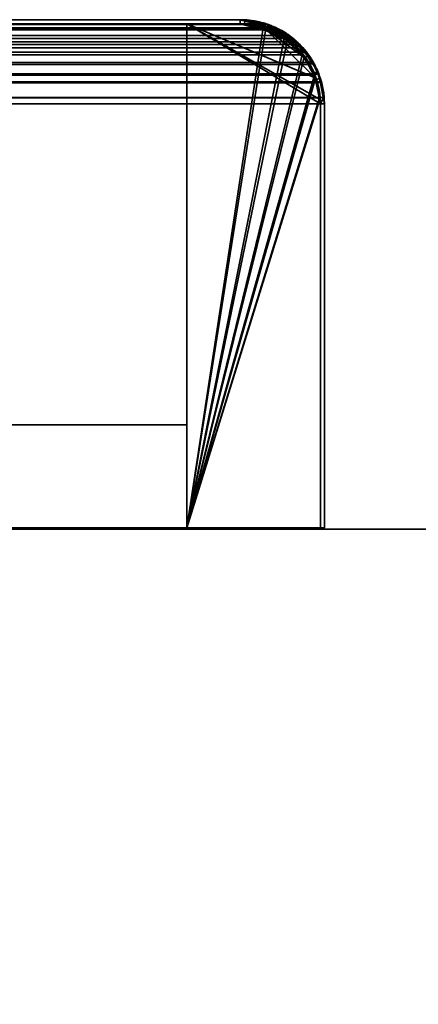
# Model space of a CAD drawing. Header units: millimetres. Extents: x -603 to 3703, y -120 to 193.
# Tile 937 of 938: x 3559 to 3574, y 157 to 193. Entities that reach past the tile are written whole.
import ezdxf

# ---------------------------------------------------------------- set-up
doc = ezdxf.new("R2010")
doc.units = ezdxf.units.MM
doc.layers.add('151', color=7, linetype='Continuous', true_color=0xffffff)

# ---------------------------------------------------------------- blocks, each defined once
blk = doc.blocks.new('UG_SURFACE_003')
at = {"layer": '151', "color": 252, "linetype": 'Continuous', "lineweight": 35}
for points in [[(3702.5, -35, 2213), (3702.5, 174.4, 2213), (2297.5, 174.4, 2213), (2297.5, -35, 2213)], [(2297.5, 174.4, 2213), (3702.5, 174.4, 2213), (3552.5, 174.4, 2063), (2447.5, 174.4, 2063)], [(3552.5, -35, -7), (3552.5, 174.4, -7), (3702.5, 174.4, -7), (3702.5, -35, -7)], [(3702.5, 174.4, 2213), (3702.5, 174.4, -7), (3552.5, 174.4, -7), (3552.5, 174.4, 2063)]]:
    blk.add_3dface(points, dxfattribs=at)
blk = doc.blocks.new('UG_SURFACE_227')
at = {"layer": '151', "color": 7, "linetype": 'Continuous', "lineweight": 35}
for points in [[(2430.62, 192.878, 2077.88), (3569.379, 192.864, 2077.879), (3568.708, 193.267, 2077.208)], [(2430.922, 193.108, 2077.578), (2430.62, 192.878, 2077.88), (3568.708, 193.267, 2077.208)], [(2430.922, 193.108, 2077.578), (3568.708, 193.267, 2077.208), (3568.558, 193.293, 2077.057)], [(3568.558, 193.293, 2077.057), (2431.45, 193.234, 2077.05), (2430.922, 193.108, 2077.578)], [(2431.252, 193.037, 2077.248), (2432.35, 193.3, 2076.15), (3567.65, 193.3, 2076.15)], [(3567.65, 193.3, 2076.15), (3568.657, 193.126, 2077.157), (2431.252, 193.037, 2077.248)], [(2431.45, 193.234, 2077.05), (3568.558, 193.293, 2077.057), (3567.65, 193.45, 2076.15)], [(3567.65, 193.45, 2076.15), (2432.35, 193.45, 2076.15), (2431.45, 193.234, 2077.05)], [(3567.65, 193.45, 2076.15), (3513.65, 193.45, 2022.15), (2486.35, 193.45, 2022.15), (2432.35, 193.45, 2076.15)], [(3567.65, 193.3, 2076.15), (2432.35, 193.3, 2076.15), (2486.35, 193.3, 2022.15), (3513.65, 193.3, 2022.15)], [(3567.65, 193.3, 2076.15), (3513.65, 193.3, 2022.15), (3513.65, 193.45, 2022.15), (3567.65, 193.45, 2076.15)], [(3568.657, 193.126, 2077.157), (3567.65, 193.3, 2076.15), (3567.65, 193.45, 2076.15), (3568.558, 193.293, 2077.057)], [(3568.558, 193.293, 2077.057), (3568.708, 193.267, 2077.208), (3568.657, 193.126, 2077.157)], [(3568.749, 193.07, 2077.25), (3568.657, 193.126, 2077.157), (3568.708, 193.267, 2077.208)], [(3568.708, 193.267, 2077.208), (3569.379, 192.864, 2077.879), (3569.671, 192.518, 2078.171), (3568.749, 193.07, 2077.25)], [(3569.379, 192.864, 2077.879), (2430.62, 192.878, 2077.88), (2430.029, 192.43, 2078.471)], [(3569.762, 192.403, 2078.262), (2430.235, 192.401, 2078.265), (2430.99, 192.974, 2077.51)], [(3569.671, 192.518, 2078.171), (2430.99, 192.974, 2077.51), (2431.252, 193.037, 2077.248)], [(3569.671, 192.518, 2078.171), (3569.762, 192.403, 2078.262), (2430.99, 192.974, 2077.51)], [(3568.657, 193.126, 2077.157), (3568.749, 193.07, 2077.25), (2431.252, 193.037, 2077.248)], [(2431.252, 193.037, 2077.248), (3568.749, 193.07, 2077.25), (3569.671, 192.518, 2078.171)], [(2430.029, 192.43, 2078.471), (3569.772, 192.628, 2078.272), (3569.379, 192.864, 2077.879)], [(2430.029, 192.43, 2078.471), (3570.086, 192.233, 2078.586), (3569.772, 192.628, 2078.272)], [(3569.379, 192.864, 2077.879), (3569.772, 192.628, 2078.272), (3569.671, 192.518, 2078.171)], [(3569.762, 192.403, 2078.262), (3569.671, 192.518, 2078.171), (3569.772, 192.628, 2078.272)], [(3569.762, 192.403, 2078.262), (3569.772, 192.628, 2078.272), (3570.086, 192.233, 2078.586)], [(3570.086, 192.233, 2078.586), (2429.907, 192.25, 2078.593), (2429.511, 191.664, 2078.989)], [(2429.511, 191.664, 2078.989), (3570.394, 191.847, 2078.894), (3570.086, 192.233, 2078.586)], [(2429.646, 191.599, 2078.854), (2430.14, 192.329, 2078.36), (3570.264, 191.773, 2078.763)], [(2430.029, 192.43, 2078.471), (2429.907, 192.25, 2078.593), (3570.086, 192.233, 2078.586)], [(3570.264, 191.773, 2078.763), (2430.14, 192.329, 2078.36), (2430.235, 192.401, 2078.265)], [(2430.235, 192.401, 2078.265), (3569.762, 192.403, 2078.262), (3570.264, 191.773, 2078.763)], [(3570.086, 192.233, 2078.586), (3570.394, 191.847, 2078.894), (3570.264, 191.773, 2078.763), (3569.762, 192.403, 2078.262)], [(2429.433, 191.429, 2079.067), (3570.567, 191.425, 2079.067), (3570.394, 191.847, 2078.894)], [(2429.511, 191.664, 2078.989), (2429.433, 191.429, 2079.067), (3570.394, 191.847, 2078.894)], [(3570.264, 191.773, 2078.763), (2429.577, 191.392, 2078.923), (2429.646, 191.599, 2078.854)], [(3570.264, 191.773, 2078.763), (3570.422, 191.387, 2078.922), (2429.577, 191.392, 2078.923)], [(3570.422, 191.387, 2078.922), (3570.264, 191.773, 2078.763), (3570.394, 191.847, 2078.894), (3570.567, 191.425, 2079.067)], [(3570.567, 191.425, 2079.067), (2429.433, 191.429, 2079.067), (2429.258, 190.9, 2079.242)], [(2429.258, 190.9, 2079.242), (3570.69, 191.124, 2079.19), (3570.567, 191.425, 2079.067)], [(3570.567, 191.425, 2079.067), (3570.69, 191.124, 2079.19), (3570.545, 191.085, 2079.046), (3570.422, 191.387, 2078.922)], [(2429.258, 190.9, 2079.242), (3570.767, 190.545, 2079.268), (3570.69, 191.124, 2079.19)], [(2429.405, 190.871, 2079.095), (2429.577, 191.392, 2078.923), (3570.422, 191.387, 2078.922)], [(3570.422, 191.387, 2078.922), (3570.545, 191.085, 2079.046), (2429.405, 190.871, 2079.095)], [(3570.545, 191.085, 2079.046), (3570.65, 190.3, 2079.15), (2429.405, 190.871, 2079.095)], [(3570.65, 190.3, 2079.15), (3570.545, 191.085, 2079.046), (3570.69, 191.124, 2079.19), (3570.767, 190.545, 2079.268)], [(2429.258, 190.9, 2079.242), (2429.224, 190.548, 2079.276), (3570.767, 190.545, 2079.268)], [(3570.65, 190.3, 2079.15), (2429.35, 190.3, 2079.15), (2429.405, 190.871, 2079.095)], [(3570.767, 190.545, 2079.268), (2429.224, 190.548, 2079.276), (2429.2, 190.3, 2079.3)], [(2429.2, 190.3, 2079.3), (3570.8, 190.3, 2079.3), (3570.767, 190.545, 2079.268)], [(2429.2, 190.3, 2079.3), (2429.2, 174.45, 2079.3), (3570.8, 174.45, 2079.3), (3570.8, 190.3, 2079.3)], [(3570.65, 190.3, 2079.15), (3570.65, 174.45, 2079.15), (2429.35, 174.45, 2079.15), (2429.35, 190.3, 2079.15)], [(3570.767, 190.545, 2079.268), (3570.8, 190.3, 2079.3), (3570.65, 190.3, 2079.15)], [(3570.8, 190.3, 2079.3), (3570.8, 174.45, 2079.3), (3570.65, 174.45, 2079.15), (3570.65, 190.3, 2079.15)], [(3570.65, 174.45, 2079.15), (3570.8, 174.45, 2079.3), (2429.2, 174.45, 2079.3), (2429.35, 174.45, 2079.15)]]:
    blk.add_3dface(points, dxfattribs=at)
blk = doc.blocks.new('UG_SURFACE_229')
at = {"layer": '151', "color": 14, "linetype": 'Continuous', "lineweight": 35}
for points in [[(2431.493, 193.095, 2077.007), (3568.514, 193.151, 2077.014), (3567.65, 193.3, 2076.15)], [(3567.65, 193.3, 2076.15), (2432.35, 193.3, 2076.15), (2431.493, 193.095, 2077.007)], [(3567.65, 193.3, 2076.15), (3565.65, 193.3, 2074.15), (2434.35, 193.3, 2074.15), (2432.35, 193.3, 2076.15)], [(3565.65, 174.45, 2074.15), (2434.35, 174.45, 2074.15), (2434.35, 193.3, 2074.15), (3565.65, 193.3, 2074.15)], [(3565.65, 174.45, 2074.15), (3565.65, 193.3, 2074.15), (3567.65, 193.3, 2076.15), (3568.514, 193.151, 2077.014)], [(2430.702, 192.756, 2077.797), (3569.297, 192.742, 2077.797), (3568.657, 193.126, 2077.157)], [(2430.99, 192.974, 2077.51), (2430.702, 192.756, 2077.797), (3568.657, 193.126, 2077.157)], [(2430.99, 192.974, 2077.51), (3568.657, 193.126, 2077.157), (3568.514, 193.151, 2077.014)], [(3568.514, 193.151, 2077.014), (2431.493, 193.095, 2077.007), (2430.99, 192.974, 2077.51)], [(3565.65, 174.45, 2074.15), (3568.514, 193.151, 2077.014), (3568.657, 193.126, 2077.157), (3569.297, 192.742, 2077.797)], [(3569.297, 192.742, 2077.797), (2430.702, 192.756, 2077.797), (2430.14, 192.329, 2078.36)], [(2430.14, 192.329, 2078.36), (3569.671, 192.518, 2078.171), (3569.297, 192.742, 2077.797)], [(2430.14, 192.329, 2078.36), (3569.97, 192.141, 2078.47), (3569.671, 192.518, 2078.171)], [(3569.297, 192.742, 2077.797), (3569.671, 192.518, 2078.171), (3569.97, 192.141, 2078.47), (3565.65, 174.45, 2074.15)], [(3569.97, 192.141, 2078.47), (2430.024, 192.157, 2078.476), (2429.646, 191.599, 2078.854)], [(2429.646, 191.599, 2078.854), (3570.264, 191.773, 2078.763), (3569.97, 192.141, 2078.47)], [(2430.14, 192.329, 2078.36), (2430.024, 192.157, 2078.476), (3569.97, 192.141, 2078.47)], [(3569.97, 192.141, 2078.47), (3570.264, 191.773, 2078.763), (3570.428, 191.372, 2078.928), (3565.65, 174.45, 2074.15)], [(2429.572, 191.375, 2078.928), (3570.428, 191.372, 2078.928), (3570.264, 191.773, 2078.763)], [(2429.646, 191.599, 2078.854), (2429.572, 191.375, 2078.928), (3570.264, 191.773, 2078.763)], [(3570.428, 191.372, 2078.928), (2429.572, 191.375, 2078.928), (2429.405, 190.871, 2079.095)], [(2429.405, 190.871, 2079.095), (3570.545, 191.085, 2079.046), (3570.428, 191.372, 2078.928)], [(2429.405, 190.871, 2079.095), (3570.619, 190.533, 2079.119), (3570.545, 191.085, 2079.046)], [(3565.65, 174.45, 2074.15), (3570.428, 191.372, 2078.928), (3570.545, 191.085, 2079.046), (3570.619, 190.533, 2079.119)], [(2429.405, 190.871, 2079.095), (2429.373, 190.536, 2079.127), (3570.619, 190.533, 2079.119)], [(3570.619, 190.533, 2079.119), (2429.373, 190.536, 2079.127), (2429.35, 190.3, 2079.15)], [(2429.35, 190.3, 2079.15), (3570.65, 190.3, 2079.15), (3570.619, 190.533, 2079.119)], [(2429.35, 190.3, 2079.15), (2429.35, 174.45, 2079.15), (3570.65, 174.45, 2079.15), (3570.65, 190.3, 2079.15)], [(3570.619, 190.533, 2079.119), (3570.65, 190.3, 2079.15), (3570.65, 174.45, 2079.15), (3565.65, 174.45, 2074.15)], [(3565.65, 174.45, 2074.15), (3570.65, 174.45, 2079.15), (2429.35, 174.45, 2079.15), (2434.35, 174.45, 2074.15)]]:
    blk.add_3dface(points, dxfattribs=at)
blk = doc.blocks.new('UG_SURFACE_230')
at = {"layer": '151', "color": 41, "linetype": 'Continuous', "lineweight": 35}
for points in [[(2434.35, 193.3, 2074.15), (2434.35, 178.3, 2074.15), (3565.65, 178.3, 2074.15), (3565.65, 193.3, 2074.15)], [(3565.65, 193.3, 2074.15), (3515.65, 193.3, 2024.15), (2484.35, 193.3, 2024.15), (2434.35, 193.3, 2074.15)], [(3515.65, 193.3, 2024.15), (3565.65, 193.3, 2074.15), (3565.65, 178.3, 2074.15), (3515.65, 178.3, 2024.15)], [(3515.65, 178.3, 2024.15), (3565.65, 178.3, 2074.15), (2434.35, 178.3, 2074.15), (2484.35, 178.3, 2024.15)]]:
    blk.add_3dface(points, dxfattribs=at)
blk = doc.blocks.new('UG_SURFACE_232')
at = {"layer": '151', "color": 7, "linetype": 'Continuous', "lineweight": 35}
for points in [[(3567.65, 193.45, 2076.15), (3567.65, 193.45, -4), (3513.65, 193.45, -4), (3513.65, 193.45, 2022.15)], [(3513.65, 193.45, -4), (3567.65, 193.45, -4), (3567.65, 193.3, -4), (3513.65, 193.3, -4)], [(3567.65, 193.45, 2076.15), (3513.65, 193.45, 2022.15), (3513.65, 193.3, 2022.15), (3567.65, 193.3, 2076.15)], [(3567.65, 193.3, 2076.15), (3513.65, 193.3, 2022.15), (3513.65, 193.3, -4), (3567.65, 193.3, -4)], [(3567.813, 193.269, -4), (3567.65, 193.3, -4), (3567.65, 193.45, -4), (3567.822, 193.418, -4)], [(3567.65, 193.45, 2076.15), (3568.729, 193.246, -4), (3567.822, 193.418, -4)], [(3568.8, 193.233, -4), (3568.729, 193.246, -4), (3567.65, 193.45, 2076.15)], [(3567.65, 193.45, 2076.15), (3568.799, 193.148, 2077.299), (3568.8, 193.233, -4)], [(3567.822, 193.418, -4), (3567.65, 193.45, -4), (3567.65, 193.45, 2076.15)], [(3567.65, 193.3, 2076.15), (3568.657, 193.126, 2077.157), (3568.799, 193.148, 2077.299), (3567.65, 193.45, 2076.15)], [(3567.813, 193.269, -4), (3568.657, 193.126, 2077.157), (3567.65, 193.3, 2076.15)], [(3567.65, 193.3, 2076.15), (3567.65, 193.3, -4), (3567.813, 193.269, -4)], [(3568.677, 193.103, -4), (3567.813, 193.269, -4), (3567.822, 193.418, -4), (3568.729, 193.246, -4)], [(3568.749, 193.071, 2077.249), (3567.813, 193.269, -4), (3568.677, 193.103, -4)], [(3567.813, 193.269, -4), (3568.749, 193.071, 2077.249), (3568.657, 193.126, 2077.157)], [(3568.746, 193.09, -4), (3568.677, 193.103, -4), (3568.729, 193.246, -4), (3568.8, 193.233, -4)], [(3568.799, 193.148, 2077.299), (3568.657, 193.126, 2077.157), (3568.749, 193.071, 2077.249)], [(3568.677, 193.103, -4), (3568.746, 193.09, -4), (3568.749, 193.071, 2077.249)], [(3568.746, 193.09, -4), (3568.8, 193.233, -4), (3568.808, 193.227, -4)], [(3568.752, 193.086, -4), (3568.746, 193.09, -4), (3568.808, 193.227, -4)], [(3568.746, 193.09, -4), (3568.752, 193.086, -4), (3568.749, 193.071, 2077.249)], [(3569.2, 193.042, 2077.7), (3568.799, 193.148, 2077.299), (3568.749, 193.071, 2077.249), (3569.671, 192.518, 2078.171)], [(3568.749, 193.071, 2077.249), (3568.752, 193.086, -4), (3569.445, 192.634, -4)], [(3569.445, 192.634, -4), (3569.671, 192.518, 2078.171), (3568.749, 193.071, 2077.249)], [(3568.808, 193.227, -4), (3569.535, 192.751, -4), (3569.445, 192.634, -4), (3568.752, 193.086, -4)], [(3568.799, 193.148, 2077.299), (3568.808, 193.227, -4), (3568.8, 193.233, -4)], [(3569.535, 192.751, -4), (3568.808, 193.227, -4), (3568.799, 193.148, 2077.299)], [(3569.877, 192.527, -4), (3569.535, 192.751, -4), (3568.799, 193.148, 2077.299)], [(3568.799, 193.148, 2077.299), (3569.2, 193.042, 2077.7), (3569.877, 192.527, -4)], [(3569.2, 193.042, 2077.7), (3569.84, 192.448, 2078.341), (3569.877, 192.527, -4)], [(3569.671, 192.518, 2078.171), (3569.84, 192.448, 2078.341), (3569.2, 193.042, 2077.7)], [(3569.771, 192.421, -4), (3569.445, 192.634, -4), (3569.535, 192.751, -4), (3569.877, 192.527, -4)], [(3569.671, 192.518, 2078.171), (3569.445, 192.634, -4), (3569.771, 192.421, -4)], [(3569.771, 192.421, -4), (3569.761, 192.404, 2078.261), (3569.671, 192.518, 2078.171)], [(3569.84, 192.448, 2078.341), (3569.671, 192.518, 2078.171), (3569.761, 192.404, 2078.261)], [(3569.877, 192.527, -4), (3570.172, 192.086, -4), (3570.054, 192.002, -4), (3569.771, 192.421, -4)], [(3570.172, 192.086, -4), (3569.877, 192.527, -4), (3569.84, 192.448, 2078.341)], [(3569.761, 192.404, 2078.261), (3570.264, 191.773, 2078.763), (3570.269, 192.05, 2078.769), (3569.84, 192.448, 2078.341)], [(3569.761, 192.404, 2078.261), (3569.771, 192.421, -4), (3570.054, 192.002, -4)], [(3570.054, 192.002, -4), (3570.264, 191.773, 2078.763), (3569.761, 192.404, 2078.261)], [(3569.84, 192.448, 2078.341), (3570.269, 192.05, 2078.769), (3570.172, 192.086, -4)], [(3570.405, 191.48, -4), (3570.054, 192.002, -4), (3570.172, 192.086, -4), (3570.563, 191.499, -4)], [(3570.264, 191.773, 2078.763), (3570.054, 192.002, -4), (3570.405, 191.48, -4)], [(3570.563, 191.499, -4), (3570.172, 192.086, -4), (3570.269, 192.05, 2078.769)], [(3570.549, 191.433, 2079.05), (3570.269, 192.05, 2078.769), (3570.264, 191.773, 2078.763), (3570.421, 191.389, 2078.921)], [(3570.405, 191.48, -4), (3570.421, 191.389, 2078.921), (3570.264, 191.773, 2078.763)], [(3570.571, 191.458, -4), (3570.563, 191.499, -4), (3570.269, 192.05, 2078.769)], [(3570.269, 192.05, 2078.769), (3570.549, 191.433, 2079.05), (3570.571, 191.458, -4)], [(3570.422, 191.401, -4), (3570.405, 191.48, -4), (3570.563, 191.499, -4), (3570.571, 191.458, -4)], [(3570.405, 191.48, -4), (3570.422, 191.401, -4), (3570.421, 191.389, 2078.921)], [(3570.421, 191.389, 2078.921), (3570.545, 191.085, 2079.046), (3570.691, 191.121, 2079.191), (3570.549, 191.433, 2079.05)], [(3570.421, 191.389, 2078.921), (3570.422, 191.401, -4), (3570.464, 191.199, -4)], [(3570.571, 191.458, -4), (3570.613, 191.246, -4), (3570.464, 191.199, -4), (3570.422, 191.401, -4)], [(3570.613, 191.246, -4), (3570.571, 191.458, -4), (3570.549, 191.433, 2079.05)], [(3570.549, 191.433, 2079.05), (3570.691, 191.121, 2079.191), (3570.613, 191.246, -4)], [(3570.464, 191.199, -4), (3570.545, 191.085, 2079.046), (3570.421, 191.389, 2078.921)], [(3570.65, 190.3, -4), (3570.464, 191.199, -4), (3570.613, 191.246, -4), (3570.8, 190.3, -4)], [(3570.545, 191.085, 2079.046), (3570.464, 191.199, -4), (3570.65, 190.3, -4)], [(3570.8, 190.3, 2079.3), (3570.691, 191.121, 2079.191), (3570.545, 191.085, 2079.046), (3570.65, 190.3, 2079.15)], [(3570.65, 190.3, -4), (3570.65, 190.3, 2079.15), (3570.545, 191.085, 2079.046)], [(3570.8, 190.3, -4), (3570.613, 191.246, -4), (3570.691, 191.121, 2079.191)], [(3570.691, 191.121, 2079.191), (3570.8, 190.3, 2079.3), (3570.8, 190.3, -4)], [(3570.8, 190.3, -4), (3570.8, 174.45, -4), (3570.65, 174.45, -4), (3570.65, 190.3, -4)], [(3570.65, 190.3, -4), (3570.65, 174.45, -4), (3570.65, 174.45, 2079.15), (3570.65, 190.3, 2079.15)], [(3570.65, 190.3, 2079.15), (3570.65, 174.45, 2079.15), (3570.8, 174.45, 2079.3), (3570.8, 190.3, 2079.3)], [(3570.8, 190.3, 2079.3), (3570.8, 174.45, 2079.3), (3570.8, 174.45, -4), (3570.8, 190.3, -4)], [(3570.65, 174.45, 2079.15), (3570.65, 174.45, -4), (3570.8, 174.45, -4), (3570.8, 174.45, 2079.3)]]:
    blk.add_3dface(points, dxfattribs=at)
blk = doc.blocks.new('UG_SURFACE_233')
at = {"layer": '151', "color": 41, "linetype": 'Continuous', "lineweight": 35}
for points in [[(3565.65, 193.3, 2074.15), (3565.65, 193.3, -4), (3515.65, 193.3, -4), (3515.65, 193.3, 2024.15)], [(3565.65, 178.3, -4), (3515.65, 178.3, -4), (3515.65, 193.3, -4), (3565.65, 193.3, -4)], [(3515.65, 178.3, 2024.15), (3565.65, 178.3, 2074.15), (3565.65, 193.3, 2074.15), (3515.65, 193.3, 2024.15)], [(3565.65, 193.3, 2074.15), (3565.65, 178.3, 2074.15), (3565.65, 178.3, -4), (3565.65, 193.3, -4)], [(3515.65, 178.3, 2024.15), (3515.65, 178.3, -4), (3565.65, 178.3, -4), (3565.65, 178.3, 2074.15)]]:
    blk.add_3dface(points, dxfattribs=at)
blk = doc.blocks.new('UG_SURFACE_234')
at = {"layer": '151', "color": 14, "linetype": 'Continuous', "lineweight": 35}
for points in [[(3567.65, 193.3, 2076.15), (3567.65, 193.3, -4), (3565.65, 193.3, -4), (3565.65, 193.3, 2074.15)], [(3565.65, 174.45, -4), (3565.65, 174.45, 2074.15), (3565.65, 193.3, 2074.15), (3565.65, 193.3, -4)], [(3565.65, 193.3, -4), (3570.614, 190.481, -4), (3570.65, 190.3, -4)], [(3565.65, 193.3, -4), (3570.457, 191.273, -4), (3570.614, 190.481, -4)], [(3570.457, 191.273, -4), (3565.65, 193.3, -4), (3567.65, 193.3, -4), (3568.599, 193.111, -4)], [(3570.65, 190.3, -4), (3570.65, 174.45, -4), (3565.65, 174.45, -4), (3565.65, 193.3, -4)], [(3568.594, 193.052, 2077.093), (3567.65, 193.3, 2076.15), (3565.65, 193.3, 2074.15), (3565.65, 174.45, 2074.15)], [(3568.599, 193.111, -4), (3567.65, 193.3, -4), (3567.65, 193.3, 2076.15)], [(3567.65, 193.3, 2076.15), (3568.594, 193.052, 2077.093), (3568.599, 193.111, -4)], [(3569.406, 192.652, 2077.906), (3569.126, 192.912, 2077.626), (3568.594, 193.052, 2077.093), (3565.65, 174.45, 2074.15)], [(3568.798, 193.072, -4), (3568.599, 193.111, -4), (3568.594, 193.052, 2077.093)], [(3569.404, 192.667, -4), (3568.798, 193.072, -4), (3568.594, 193.052, 2077.093)], [(3568.594, 193.052, 2077.093), (3569.126, 192.912, 2077.626), (3569.404, 192.667, -4)], [(3570.017, 192.054, -4), (3568.599, 193.111, -4), (3568.798, 193.072, -4), (3569.404, 192.667, -4)], [(3570.017, 192.054, -4), (3570.422, 191.448, -4), (3570.457, 191.273, -4), (3568.599, 193.111, -4)], [(3569.126, 192.912, 2077.626), (3569.406, 192.652, 2077.906), (3569.404, 192.667, -4)], [(3565.65, 174.45, 2074.15), (3570.049, 192.056, 2078.548), (3569.406, 192.652, 2077.906)], [(3569.404, 192.667, -4), (3569.771, 192.421, -4), (3570.017, 192.054, -4)], [(3569.771, 192.421, -4), (3569.404, 192.667, -4), (3569.406, 192.652, 2077.906)], [(3570.017, 192.054, -4), (3569.771, 192.421, -4), (3569.406, 192.652, 2077.906)], [(3569.406, 192.652, 2077.906), (3570.049, 192.056, 2078.548), (3570.017, 192.054, -4)], [(3565.65, 174.45, 2074.15), (3570.465, 191.26, 2078.965), (3570.144, 191.967, 2078.645), (3570.049, 192.056, 2078.548)], [(3570.422, 191.448, -4), (3570.017, 192.054, -4), (3570.049, 192.056, 2078.548)], [(3570.457, 191.273, -4), (3570.422, 191.448, -4), (3570.049, 192.056, 2078.548)], [(3570.049, 192.056, 2078.548), (3570.144, 191.967, 2078.645), (3570.457, 191.273, -4)], [(3570.144, 191.967, 2078.645), (3570.465, 191.26, 2078.965), (3570.457, 191.273, -4)], [(3570.626, 190.482, 2079.126), (3570.546, 191.082, 2079.046), (3570.465, 191.26, 2078.965), (3565.65, 174.45, 2074.15)], [(3570.614, 190.481, -4), (3570.457, 191.273, -4), (3570.465, 191.26, 2078.965)], [(3570.465, 191.26, 2078.965), (3570.546, 191.082, 2079.046), (3570.614, 190.481, -4)], [(3570.546, 191.082, 2079.046), (3570.626, 190.482, 2079.126), (3570.614, 190.481, -4)], [(3565.65, 174.45, 2074.15), (3570.65, 174.45, 2079.15), (3570.65, 190.3, 2079.15), (3570.626, 190.482, 2079.126)], [(3570.65, 190.3, -4), (3570.614, 190.481, -4), (3570.626, 190.482, 2079.126)], [(3570.626, 190.482, 2079.126), (3570.65, 190.3, 2079.15), (3570.65, 190.3, -4)], [(3570.65, 190.3, 2079.15), (3570.65, 174.45, 2079.15), (3570.65, 174.45, -4), (3570.65, 190.3, -4)], [(3565.65, 174.45, 2074.15), (3565.65, 174.45, -4), (3570.65, 174.45, -4), (3570.65, 174.45, 2079.15)]]:
    blk.add_3dface(points, dxfattribs=at)

msp = doc.modelspace()

# ---------------------------------------------------------------- linework, layer by layer
at = {"layer": '151', "color": 252, "linetype": 'Continuous', "lineweight": -3, "true_color": 0x939598}
for p, q in [((2432.35, 193.45, 2076.15), (3567.65, 193.45, 2076.15)), ((2432.35, 193.3, 2076.15), (3567.65, 193.3, 2076.15)), ((2434.35, 193.3, 2074.15), (3565.65, 193.3, 2074.15)), ((2434.35, 193.3, 2074.15), (3565.65, 193.3, 2074.15)), ((3513.65, 193.45, 2022.15), (3567.65, 193.45, 2076.15)), ((3567.65, 193.45, 2076.15), (3513.65, 193.45, 2022.15)), ((3567.65, 193.45, -4), (3513.65, 193.45, -4)), ((3567.65, 193.3, 2076.15), (3513.65, 193.3, 2022.15)), ((3567.65, 193.3, -4), (3513.65, 193.3, -4)), ((3513.65, 193.3, 2022.15), (3567.65, 193.3, 2076.15)), ((3515.65, 193.3, -4), (3565.65, 193.3, -4)), ((3515.65, 193.3, 2024.15), (3565.65, 193.3, 2074.15)), ((3565.65, 193.3, 2074.15), (3515.65, 193.3, 2024.15)), ((3565.65, 193.3, 2074.15), (3565.65, 174.45, 2074.15)), ((3565.65, 178.3, -4), (3565.65, 193.3, -4)), ((3565.65, 193.3, -4), (3565.65, 174.45, -4)), ((3565.65, 193.3, 2074.15), (3565.65, 193.3, -4)), ((3565.65, 193.3, 2074.15), (3565.65, 193.3, -4)), ((3565.65, 178.3, 2074.15), (3565.65, 193.3, 2074.15)), ((3565.65, 193.3, -4), (3567.65, 193.3, -4)), ((3565.65, 178.3, 2074.15), (3565.65, 193.3, 2074.15)), ((3565.65, 193.3, 2074.15), (3567.65, 193.3, 2076.15)), ((3567.65, 193.3, 2076.15), (3565.65, 193.3, 2074.15)), ((3565.65, 193.3, 2074.15), (3565.65, 174.45, 2074.15)), ((3567.65, 193.45, 2076.15), (3567.65, 193.45, -4)), ((3567.65, 193.3, 2076.15), (3567.65, 193.3, -4)), ((2429.2, 190.3, 2079.3), (3570.8, 190.3, 2079.3)), ((2429.35, 190.3, 2079.15), (3570.65, 190.3, 2079.15)), ((2429.35, 190.3, 2079.15), (3570.65, 190.3, 2079.15)), ((3570.65, 190.3, 2079.15), (3570.65, 190.3, -4)), ((3570.65, 190.3, 2079.15), (3570.65, 190.3, -4)), ((3570.65, 174.45, -4), (3570.65, 190.3, -4)), ((3570.65, 174.45, 2079.15), (3570.65, 190.3, 2079.15)), ((3570.65, 174.45, 2079.15), (3570.65, 190.3, 2079.15)), ((3570.65, 174.45, 2079.15), (3570.65, 190.3, 2079.15)), ((3570.65, 174.45, -4), (3570.65, 190.3, -4)), ((3570.65, 174.45, 2079.15), (3570.65, 190.3, 2079.15)), ((3570.8, 174.45, -4), (3570.8, 190.3, -4)), ((3570.8, 174.45, 2079.3), (3570.8, 190.3, 2079.3)), ((3570.8, 190.3, 2079.3), (3570.8, 190.3, -4)), ((3570.8, 174.45, 2079.3), (3570.8, 190.3, 2079.3)), ((2434.35, 178.3, 2074.15), (3565.65, 178.3, 2074.15)), ((3515.65, 178.3, 2024.15), (3565.65, 178.3, 2074.15)), ((3565.65, 178.3, 2074.15), (3515.65, 178.3, 2024.15)), ((3565.65, 178.3, -4), (3515.65, 178.3, -4)), ((3565.65, 178.3, 2074.15), (3565.65, 178.3, -4)), ((2297.5, 174.4, 2213), (3702.5, 174.4, 2213)), ((2429.2, 174.45, 2079.3), (3570.8, 174.45, 2079.3)), ((2429.35, 174.45, 2079.15), (3570.65, 174.45, 2079.15)), ((2429.35, 174.45, 2079.15), (3570.65, 174.45, 2079.15)), ((2434.35, 174.45, 2074.15), (3565.65, 174.45, 2074.15)), ((3552.5, 174.4, -7), (3702.5, 174.4, -7)), ((3565.65, 174.45, 2074.15), (3570.65, 174.45, 2079.15)), ((3565.65, 174.45, 2074.15), (3565.65, 174.45, -4)), ((3570.65, 174.45, -4), (3565.65, 174.45, -4)), ((3570.65, 174.45, 2079.15), (3565.65, 174.45, 2074.15)), ((3570.8, 174.45, 2079.3), (3570.65, 174.45, 2079.15)), ((3570.65, 174.45, -4), (3570.8, 174.45, -4)), ((3570.65, 174.45, 2079.15), (3570.65, 174.45, -4)), ((3570.65, 174.45, 2079.15), (3570.65, 174.45, -4)), ((3570.65, 174.45, 2079.15), (3570.8, 174.45, 2079.3)), ((3570.8, 174.45, 2079.3), (3570.8, 174.45, -4))]:
    msp.add_line(p, q, dxfattribs=at)
msp.add_arc((3567.65, 190.3, -4), 3, 0, 90, dxfattribs=at)
for points, degree in [([(2432.35, 193.3, 2076.15), (2810.783, 193.3, 2076.15), (3189.217, 193.3, 2076.15), (3567.65, 193.3, 2076.15)], 3), ([(3567.65, 193.3, -4), (3567.65, 193.45, -4)], 1), ([(3567.65, 193.3, 2076.15), (3567.65, 193.3, 1382.767), (3567.65, 193.3, 689.383), (3567.65, 193.3, -4)], 3), ([(3570.65, 190.3, -4), (3570.8, 190.3, -4)], 1)]:
    msp.add_open_spline(points, degree=degree, dxfattribs=at)
for points, knots in [([(3570.8, 190.3, 2079.3), (3570.8, 190.808, 2079.3), (3570.673, 191.296, 2079.173), (3570.263, 192.118, 2078.763), (3569.987, 192.45, 2078.487), (3569.071, 193.222, 2077.571), (3568.362, 193.45, 2076.862), (3567.65, 193.45, 2076.15)], [0, 0, 0, 0, 0.25, 0.25, 0.5, 0.5, 1, 1, 1, 1]), ([(3570.65, 190.3, -4), (3570.65, 191.088, -4), (3570.327, 191.866, -4), (3569.216, 192.977, -4), (3568.438, 193.3, -4), (3567.65, 193.3, -4)], [0, 0, 0, 0, 0.5, 0.5, 1, 1, 1, 1]), ([(3567.65, 193.3, 2076.15), (3568.323, 193.3, 2076.823), (3569.001, 193.085, 2077.501), (3569.874, 192.349, 2078.374), (3570.137, 192.033, 2078.637), (3570.529, 191.25, 2079.029), (3570.65, 190.785, 2079.15), (3570.65, 190.3, 2079.15)], [0, 0, 0, 0, 0.5, 0.5, 0.75, 0.75, 1, 1, 1, 1]), ([(3570.65, 190.3, 2079.15), (3570.65, 190.784, 2079.15), (3570.529, 191.249, 2079.029), (3570.138, 192.032, 2078.638), (3569.876, 192.347, 2078.376), (3569.004, 193.083, 2077.504), (3568.328, 193.3, 2076.828), (3567.65, 193.3, 2076.15)], [0, 0, 0, 0, 0.25, 0.25, 0.5, 0.5, 1, 1, 1, 1]), ([(3570.65, 190.3, 2079.15), (3570.65, 190.784, 2079.15), (3570.529, 191.249, 2079.029), (3570.138, 192.032, 2078.638), (3569.876, 192.347, 2078.376), (3569.004, 193.083, 2077.504), (3568.328, 193.3, 2076.828), (3567.65, 193.3, 2076.15)], [0, 0, 0, 0, 0.25, 0.25, 0.5, 0.5, 1, 1, 1, 1])]:
    msp.add_open_spline(points, degree=3, knots=knots, dxfattribs=at)
for points in [[(3567.65, 193.45, 2076.15), (3570.8, 193.45, 2079.3), (3570.8, 190.3, 2079.3)], [(3570.8, 190.3, -4), (3570.8, 193.45, -4), (3567.65, 193.45, -4)], [(3567.65, 193.3, 2076.15), (3570.65, 193.3, 2079.15), (3570.65, 190.3, 2079.15)]]:
    msp.add_rational_spline(points, [1, 0.707106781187, 1], degree=2, dxfattribs=at)

# ---------------------------------------------------------------- block references
for name in ['UG_SURFACE_227', 'UG_SURFACE_229', 'UG_SURFACE_230', 'UG_SURFACE_232', 'UG_SURFACE_233', 'UG_SURFACE_234', 'UG_SURFACE_003']:
    msp.add_blockref(name, (0, 0), dxfattribs=at)

doc.saveas('drawing.dxf')
